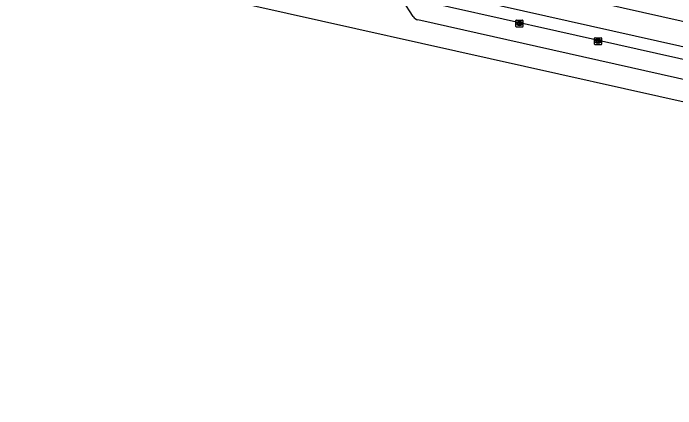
# Model space of a CAD drawing. Extents: x 162172 to 163187, y 382874 to 383684.
# Drawn here: x 162745.1 to 162839.5, y 382906.2 to 382962.6 of the extents above; entities that cross this region are included whole.
import ezdxf

# ---------------------------------------------------------------- set-up
doc = ezdxf.new("R2010")
doc.units = 0
for name, color, linetype in [('IMGEO_Kolk', 7, 'Continuous'), ('IMGEO_Parkeervlak_open', 7, 'Continuous'), ('IMGEO_Rijbaan_lokaal_gesloten', 7, 'Continuous'), ('IMGEO_Waterloop', 7, 'Continuous')]:
    doc.layers.add(name, color=color, linetype=linetype)

msp = doc.modelspace()

# ---------------------------------------------------------------- linework, layer by layer
at = {"layer": 'IMGEO_Kolk'}
for p, q in [((162816.74, 382960.748), (162816.74, 382961.6)), ((162816.815, 382961.674), (162817.667, 382961.674)), ((162817.228, 382961.454), (162817.253, 382961.454)), ((162817.741, 382961.6), (162817.741, 382960.748)), ((162817.667, 382960.674), (162816.815, 382960.674)), ((162817.251, 382960.894), (162817.226, 382960.894)), ((162828.017, 382959.145), (162828.869, 382959.145)), ((162827.942, 382958.219), (162827.942, 382959.071)), ((162828.453, 382958.365), (162828.428, 382958.365)), ((162828.43, 382958.925), (162828.455, 382958.925)), ((162828.943, 382959.071), (162828.943, 382958.219)), ((162828.869, 382958.145), (162828.017, 382958.145))]:
    msp.add_line(p, q, dxfattribs=at)
for points in [[(162816.74, 382960.748), (162816.74, 382961.6)], [(162816.815, 382961.674), (162817.667, 382961.674)], [(162817.061, 382961.374), (162817.184, 382961.374), (162817.184, 382961.223), (162817.314, 382961.374), (162817.478, 382961.374), (162817.332, 382961.223), (162817.485, 382960.974), (162817.333, 382960.974), (162817.248, 382961.138), (162817.184, 382961.071), (162817.184, 382960.974), (162817.061, 382960.974), (162817.061, 382961.374)], [(162817.741, 382961.6), (162817.741, 382960.748)], [(162817.667, 382960.674), (162816.815, 382960.674)], [(162828.017, 382959.145), (162828.869, 382959.145)], [(162827.942, 382958.219), (162827.942, 382959.071)], [(162828.263, 382958.845), (162828.386, 382958.845), (162828.386, 382958.694), (162828.516, 382958.845), (162828.68, 382958.845), (162828.534, 382958.694), (162828.687, 382958.445), (162828.535, 382958.445), (162828.45, 382958.609), (162828.386, 382958.542), (162828.386, 382958.445), (162828.263, 382958.445), (162828.263, 382958.845)], [(162828.943, 382959.071), (162828.943, 382958.219)], [(162828.869, 382958.145), (162828.017, 382958.145)]]:
    msp.add_lwpolyline(points, dxfattribs=at)
for centre, start, end in [((162816.817, 382961.598), 91.55205, 178.44795), ((162816.817, 382961.598), 91.55205, 178.44795), ((162817.665, 382961.598), 1.55205, 88.44795), ((162817.665, 382961.598), 1.55205, 88.44795), ((162816.817, 382960.75), 181.55205, 268.44795), ((162816.817, 382960.75), 181.55205, 268.44795), ((162817.665, 382960.75), 271.55205, 358.44795), ((162817.665, 382960.75), 271.55205, 358.44795), ((162828.019, 382959.069), 91.55205, 178.44795), ((162828.019, 382959.069), 91.55205, 178.44795), ((162828.867, 382959.069), 1.55205, 88.44795), ((162828.867, 382959.069), 1.55205, 88.44795), ((162828.019, 382958.221), 181.55205, 268.44795), ((162828.019, 382958.221), 181.55205, 268.44795), ((162828.867, 382958.221), 271.55205, 358.44795), ((162828.867, 382958.221), 271.55205, 358.44795)]:
    msp.add_arc(centre, 0.0765, start, end, dxfattribs=at)
for centre, major_axis, ratio, start_param, end_param in [((162817.227, 382961.174), (-0.387, 0.002), 0.722429, 4.712389, 7.853982), ((162817.252, 382961.174), (-0.39, 0.002), 0.717154, 1.570796, 4.712389), ((162828.429, 382958.645), (-0.387, 0.002), 0.722429, 4.712389, 7.853982), ((162828.454, 382958.645), (-0.39, 0.002), 0.717154, 1.570796, 4.712389)]:
    msp.add_ellipse(centre, major_axis=major_axis, ratio=ratio, start_param=start_param, end_param=end_param, dxfattribs=at)
at = {"layer": 'IMGEO_Parkeervlak_open'}
for points in [[(162802.111, 382962.156), (162800.64, 382964.465)], [(162909.937, 382937.607), (162821.972, 382957.364), (162802.742, 382961.697)]]:
    msp.add_lwpolyline(points, dxfattribs=at)
msp.add_arc((162803.012, 382962.732), 1.069, 212.57084, 255.36362, dxfattribs=at)
at = {"layer": 'IMGEO_Rijbaan_lokaal_gesloten'}
for points in [[(162571.522, 383022.029), (162786.88, 382973.603), (162917.14, 382944.312), (162943.106, 382938.499), (163087.202, 382906.239)], [(163063.468, 382907.805), (162942.339, 382935.016), (162786.012, 382970.134), (162582.55, 383015.84)], [(162799.607, 382965.303), (162822.549, 382960.121), (162914.534, 382939.493)]]:
    msp.add_lwpolyline(points, dxfattribs=at)
at = {"layer": 'IMGEO_Waterloop'}
msp.add_lwpolyline([(162909.146, 382934.598), (162870.915, 382943.206), (162784.129, 382962.6), (162720.216, 382976.882)], dxfattribs=at)

doc.saveas('drawing.dxf')
